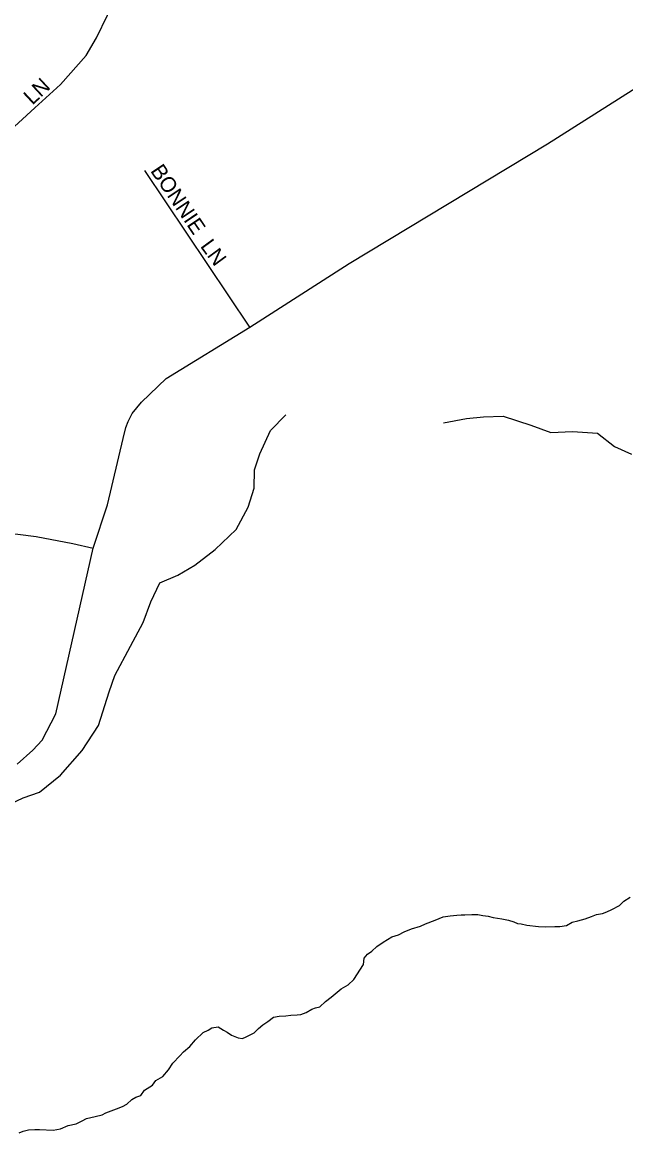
# Model space of a CAD drawing. Extents: x 1310247 to 1664935, y 235267 to 584339.
# Drawn here: x 1466306 to 1468275, y 451926 to 455550 of the extents above; entities that cross this region are included whole.
import ezdxf

# ---------------------------------------------------------------- set-up
doc = ezdxf.new("R2010")
doc.units = 0
for name, color, linetype in [('GM_X_County_Road', 7, 'Continuous'), ('GM_X_Minor_River', 7, 'Continuous'), ('GM_X_Township_Subdivision', 7, 'Continuous'), ('GM_X_Township_Subdivision_Text', 7, 'Continuous')]:
    doc.layers.add(name, color=color, linetype=linetype)

msp = doc.modelspace()

# ---------------------------------------------------------------- linework, layer by layer
at = {"layer": 'GM_X_County_Road'}
msp.add_lwpolyline([(1466289.6, 453128.8), (1466340.6, 453173.9), (1466371.3, 453207.4), (1466415.2, 453292.7), (1466537.6, 453834), (1466584, 453975.4), (1466634.8, 454191), (1466643.5, 454226.9), (1466652, 454246.8), (1466664.5, 454272.6), (1466695.4, 454310.1), (1466775.2, 454387.6), (1467048.1, 454554.8), (1467372.8, 454762.3), (1468020, 455153.2), (1468539.4, 455482.5)], dxfattribs=at)
at = {"layer": 'GM_X_Minor_River'}
for points in [[(1466250.8, 452991.4), (1466309.5, 453018.4), (1466362, 453037.4), (1466431.3, 453092.3), (1466501.2, 453173.3), (1466555, 453254.5), (1466589.4, 453364.3), (1466608.5, 453418.1), (1466658.7, 453513.5), (1466700.4, 453591), (1466725.8, 453658.7), (1466755.2, 453720.4), (1466813.9, 453745.3), (1466868.7, 453778.4), (1466935.9, 453829.3), (1467003.5, 453894.2), (1467043.1, 453967.8), (1467062.4, 454029.6), (1467063.7, 454089.8), (1467080.8, 454141.7), (1467116.4, 454217.3), (1467165.6, 454268.5)], [(1467680.5, 454242.4), (1467755, 454257), (1467811.3, 454262), (1467875.5, 454264.7), (1467965.1, 454234.9), (1468030.8, 454211.5), (1468101.1, 454214.1), (1468183.2, 454208.5), (1468238.4, 454165.3), (1468294.1, 454140.1)], [(1468060.2, 452598.5), (1468082.3, 452602), (1468100.6, 452613.5), (1468118.8, 452617), (1468143, 452624.4), (1468163.3, 452631.9), (1468179.5, 452637.5), (1468199.6, 452641), (1468213.8, 452646.6), (1468230, 452654.2), (1468254.4, 452667.6), (1468268.8, 452681.2), (1468289.2, 452694.7)], [(1466296.3, 451925.6), (1466308.5, 451931.3), (1466326.6, 451934.8), (1466346.7, 451936.3), (1466362.7, 451935.9), (1466406.8, 451934.7), (1466431, 451938.1), (1466455.3, 451949.5), (1466481.5, 451954.8), (1466501.8, 451964.3), (1466516.1, 451971.9), (1466544.3, 451979.2), (1466566.5, 451984.6), (1466578.7, 451990.3), (1466613.1, 452003.5), (1466633.4, 452010.9), (1466647.6, 452018.6), (1466664, 452034.2), (1466676.3, 452041.9), (1466692.4, 452047.5), (1466704.9, 452065.1), (1466731.4, 452080.5), (1466741.8, 452096.2), (1466764.2, 452109.7), (1466782.8, 452131.2), (1466797.4, 452152.9), (1466820.1, 452176.3), (1466832.4, 452190), (1466852.9, 452207.5), (1466871.5, 452229), (1466896.2, 452252.4), (1466912.4, 452260), (1466924.7, 452267.7), (1466944.8, 452271.2), (1466962.6, 452260.7), (1466974.5, 452254.4), (1466988.2, 452244), (1467010.1, 452235.4), (1467024.1, 452233.1), (1467036.2, 452238.8), (1467062.6, 452252.1), (1467077, 452265.7), (1467091.4, 452277.4), (1467107.7, 452289), (1467126.1, 452302.5), (1467144.2, 452306), (1467166.3, 452307.5), (1467182.4, 452309), (1467202.5, 452310.5), (1467214.6, 452312.2), (1467232.8, 452317.7), (1467251.1, 452329.3), (1467263.2, 452333), (1467277.4, 452336.6), (1467295.9, 452354.1), (1467314.3, 452367.7), (1467347, 452394.9), (1467369.4, 452408.3), (1467387.9, 452425.8), (1467419.3, 452475.1), (1467421.8, 452495.1), (1467432.2, 452508.8), (1467446.4, 452518.5), (1467462.9, 452534), (1467483.3, 452547.5), (1467511.8, 452564.8), (1467534, 452572.2), (1467552.3, 452581.8), (1467576.6, 452591.2), (1467605, 452600.4), (1467621.2, 452608), (1467653.6, 452619.2), (1467679.9, 452630.5), (1467702.1, 452634), (1467724.2, 452635.4), (1467738.3, 452637), (1467750.3, 452636.7), (1467772.4, 452638.1), (1467792.4, 452637.6), (1467808.4, 452635.2), (1467826.4, 452632.7), (1467842.3, 452628.3), (1467870.3, 452623.5), (1467892.2, 452619), (1467910.1, 452614.5), (1467922, 452608.2), (1467934, 452607.8), (1467952, 452603.4), (1467990, 452598.4), (1468014, 452597.7), (1468044.1, 452599), (1468060.2, 452598.5)]]:
    msp.add_lwpolyline(points, dxfattribs=at)
at = {"layer": 'GM_X_Township_Subdivision'}
for points in [[(1465976.9, 454932.1), (1466133.6, 455063.1), (1466240.6, 455172.3), (1466346.6, 455270.9), (1466430.6, 455346.5), (1466514.6, 455441), (1466548.1, 455499.7), (1466583.8, 455573.2), (1466602.7, 455621.5), (1466617.4, 455709.6), (1466636.3, 455829.3), (1466672, 455890.2), (1466703.5, 455932.2)], [(1467048.1, 454554.8), (1466706, 455065.9)], [(1465947.8, 453900.1), (1465991.9, 453912.7), (1466031.7, 453920.1), (1466071.6, 453922.2), (1466113.6, 453910.6), (1466151.6, 453906.1), (1466241.7, 453884.4), (1466292, 453879.1), (1466351.9, 453871.8), (1466471.5, 453848.7), (1466537.6, 453834)]]:
    msp.add_lwpolyline(points, dxfattribs=at)

# ---------------------------------------------------------------- texts
at = {"layer": 'GM_X_Township_Subdivision_Text'}
for s, rotation, p in [('LN', 42.8801, (1466338.7, 455277.8)), ('BONNIE', 303.9963, (1466722.5, 455065)), ('LN', 306.2589, (1466885, 454818.9))]:
    msp.add_text(s, height=50, rotation=rotation, dxfattribs=at).set_placement(p)

doc.saveas('drawing.dxf')
